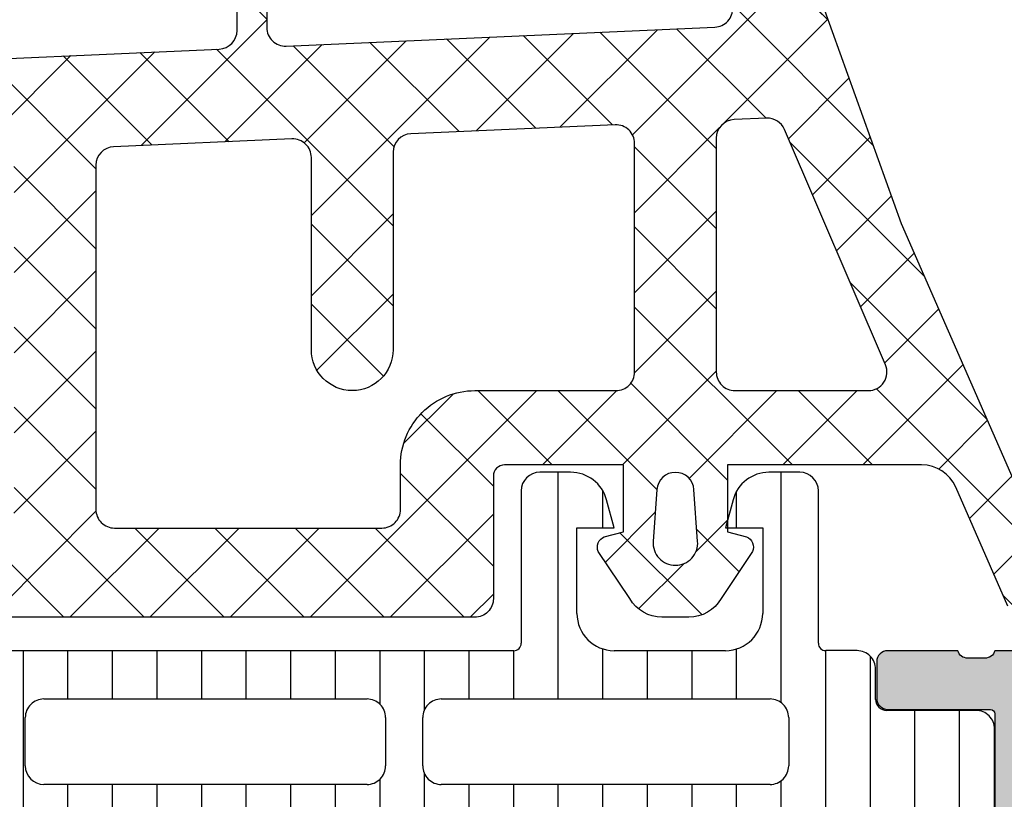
# Model space of a CAD drawing. Header units: millimetres. Extents: x 247761 to 294611, y 172579 to 236863.
# Tile 297 of 596: x 276250 to 276276, y 180487 to 180508. Entities that reach past the tile are written whole.
import ezdxf

# ---------------------------------------------------------------- set-up
doc = ezdxf.new("R2010")
doc.units = ezdxf.units.MM
for name, color, linetype in [('FASÁDA DETAILNÍ', 4, 'Continuous'), ('KOTY 50', 7, 'Continuous'), ('NOVA', 240, 'Continuous')]:
    doc.layers.add(name, color=color, linetype=linetype)
doc.styles.add('CS-ROMANS', font='romans.shx', dxfattribs={"width": 0.75, "oblique": 5})
doc.dimstyles.new('A_KÓTA_50', dxfattribs={"dimtxt": 110, "dimasz": 2, "dimexe": 100, "dimexo": 1500, "dimgap": 40, "dimtad": 1, "dimrnd": 1, "dimdsep": 46, "dimtxsty": 'CS-ROMANS', "dimblk": 'KOT_CARA20', "dimcen": 45, "dimse1": 1, "dimse2": 1, "dimclrd": 256, "dimclre": 256, "dimclrt": 256, "dimadec": 0, "dimazin": 0, "dimtfac": 1, "dimtix": 1, "dimtmove": 2, "dimatfit": 3, "dimldrblk": 'OBLIQUE', "dimfxl": 0, "dimtolj": 1, "dimarcsym": 0})

# ---------------------------------------------------------------- blocks, each defined once
blk = doc.blocks.new('A$C69D17D4D')
at = {"layer": 'FASÁDA DETAILNÍ'}
h = blk.add_hatch(color=256, dxfattribs=at)
edge = h.paths.add_edge_path()
edge.add_arc((1643.317992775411, 7164.499863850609), 0.500067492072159, 0.007732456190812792, 89.99226754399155)
edge.add_line((1643.318060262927, 7164.999931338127), (1639.318060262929, 7164.999931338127))
edge.add_arc((1639.318127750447, 7164.499863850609), 0.5000674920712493, 90.00773245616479, 179.9922675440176)
edge.add_line((1638.818060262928, 7164.499931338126), (1638.818060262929, 7163.199882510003))
edge.add_arc((1639.318097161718, 7163.199919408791), 0.5000369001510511, 180.0042279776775, 269.9957720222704)
edge.add_line((1639.31806026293, 7162.699882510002), (1639.818060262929, 7162.699882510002))
edge.add_line((1639.818060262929, 7162.699882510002), (1639.818060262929, 7163.699882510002))
edge.add_line((1639.818060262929, 7163.699882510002), (1641.318060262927, 7163.699882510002))
edge.add_arc((1641.318097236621, 7162.699919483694), 0.9999630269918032, -0.0021185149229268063, 90.00211851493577, ccw=False)
edge.add_line((1642.318060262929, 7162.69988251), (1642.318060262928, 7158.699882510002))
edge.add_arc((1641.317983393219, 7158.699959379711), 1.000076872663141, 270.00440397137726, 359.99559602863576, ccw=False)
edge.add_line((1641.318060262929, 7157.699882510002), (1639.818060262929, 7157.699882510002))
edge.add_line((1639.818060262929, 7157.699882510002), (1639.818060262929, 7158.699882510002))
edge.add_line((1639.818060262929, 7158.699882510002), (1639.318060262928, 7158.699882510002))
edge.add_arc((1639.318002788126, 7158.199939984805), 0.499942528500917, 89.99341311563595, 180.0065868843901)
edge.add_line((1638.818060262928, 7158.199882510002), (1638.818060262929, 7155.399894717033))
edge.add_arc((1639.31806026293, 7155.399894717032), 0.5000000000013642, 179.9999999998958, 269.9999999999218)
edge.add_line((1639.318060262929, 7154.899894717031), (1639.518060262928, 7154.899894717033))
edge.add_arc((1639.518060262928, 7155.399894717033), 0.5, 270, 360)
edge.add_line((1640.018060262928, 7155.399894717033), (1640.018060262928, 7155.899894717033))
edge.add_arc((1640.518095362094, 7155.899859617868), 0.5000351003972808, 90.00402178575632, 179.9959782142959, ccw=False)
edge.add_line((1640.518060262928, 7156.399894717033), (1641.318063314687, 7156.399894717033))
edge.add_arc((1641.318046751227, 7155.899878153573), 0.5000165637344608, 0.0018979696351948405, 89.99810203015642, ccw=False)
edge.add_line((1641.818063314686, 7155.899894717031), (1641.818063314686, 7124.599900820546))
edge.add_line((1641.818063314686, 7124.599900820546), (1641.38566668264, 7118.561443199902))
edge.add_arc((1640.386446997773, 7118.599899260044), 0.9999594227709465, 270.00000000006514, 357.79599713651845, ccw=False)
edge.add_line((1640.386446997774, 7117.599939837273), (1633.717994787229, 7117.599939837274))
edge.add_arc((1633.717994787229, 7118.099939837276), 0.500000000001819, 180.0000000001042, 269.99999999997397, ccw=False)
edge.add_line((1633.217994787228, 7118.099939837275), (1633.217994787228, 7118.999939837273))
edge.add_arc((1632.717994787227, 7118.999939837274), 0.5000000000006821, 359.9999999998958, 449.9999999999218)
edge.add_line((1632.717994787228, 7119.499939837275), (1631.317993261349, 7119.499939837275))
edge.add_arc((1631.050472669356, 7119.578776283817), 0.2788950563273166, 268.8354106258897, 343.5801235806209, ccw=False)
edge.add_line((1631.044804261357, 7119.299938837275), (1630.591210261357, 7119.299938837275))
edge.add_arc((1630.585549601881, 7119.578806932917), 0.2789255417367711, 196.4245945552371, 271.1628700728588, ccw=False)
edge.add_line((1630.318006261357, 7119.499939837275), (1628.437995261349, 7119.499939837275))
edge.add_arc((1628.437995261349, 7119.199939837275), 0.2999999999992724, 90, 180.0000000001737)
edge.add_line((1628.137995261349, 7119.199939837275), (1628.137995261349, 7118.219965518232))
edge.add_arc((1628.437995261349, 7118.219965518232), 0.3000000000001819, 180, 269.9999999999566)
edge.add_line((1628.437995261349, 7117.919965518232), (1631.197993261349, 7117.919965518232))
edge.add_arc((1631.197993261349, 7117.799965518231), 0.1200000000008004, 0, 89.99999999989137, ccw=False)
edge.add_line((1631.317993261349, 7117.799965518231), (1631.317993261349, 7113.499939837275))
edge.add_arc((1630.817993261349, 7113.499939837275), 0.5, -90, 0, ccw=False)
edge.add_line((1630.817993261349, 7112.999939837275), (1630.11799326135, 7112.999939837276))
edge.add_line((1630.11799326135, 7112.999939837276), (1627.725172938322, 7114.381435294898))
edge.add_arc((1627.656113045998, 7114.261820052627), 0.1381197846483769, 60.00000000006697, 180)
edge.add_line((1627.517993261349, 7114.261820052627), (1627.51799326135, 7110.499939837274))
edge.add_arc((1625.517993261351, 7110.499939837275), 1.999999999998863, 269.99999999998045, 359.99999999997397, ccw=False)
edge.add_line((1625.51799326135, 7108.499939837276), (1624.949997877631, 7108.499939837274))
edge.add_arc((1624.949997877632, 7107.999939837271), 0.5000000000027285, 90.00000000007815, 124.479071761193)
edge.add_arc((1627.497471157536, 7104.29044123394), 4.999999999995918, 124.4790717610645, 174.6507719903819)
edge.add_arc((1622.656119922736, 7104.738059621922), 0.1381197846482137, 172.297562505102, 299.9999999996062)
edge.add_line((1622.725179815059, 7104.618444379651), (1625.118000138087, 7105.999939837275))
edge.add_line((1625.118000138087, 7105.999939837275), (1625.818000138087, 7105.999939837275))
edge.add_arc((1625.818000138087, 7105.499939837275), 0.5, 0, 90, ccw=False)
edge.add_line((1626.318000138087, 7105.499939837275), (1626.318000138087, 7101.199914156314))
edge.add_arc((1626.19800013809, 7101.199914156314), 0.1199999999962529, -90, 0, ccw=False)
edge.add_line((1626.19800013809, 7101.079914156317), (1623.43800213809, 7101.079914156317))
edge.add_arc((1623.438002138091, 7100.779914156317), 0.3000000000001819, 90.00000000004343, 180)
edge.add_line((1623.138002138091, 7100.779914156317), (1623.138002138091, 7099.799939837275))
edge.add_arc((1623.438002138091, 7099.799939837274), 0.3000000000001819, 179.9999999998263, 269.9999999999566)
edge.add_line((1623.43800213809, 7099.499939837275), (1625.318013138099, 7099.499939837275))
edge.add_arc((1625.585556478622, 7099.421072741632), 0.2789255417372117, 88.83712992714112, 163.5754054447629, ccw=False)
edge.add_line((1625.591217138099, 7099.699940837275), (1626.044811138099, 7099.699940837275))
edge.add_arc((1626.050479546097, 7099.421103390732), 0.2788950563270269, 16.419876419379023, 91.16458937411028, ccw=False)
edge.add_line((1626.318000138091, 7099.499939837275), (1629.318058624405, 7099.499939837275))
edge.add_line((1629.318058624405, 7099.499939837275), (1630.018161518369, 7100.200012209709))
edge.add_line((1630.018161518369, 7100.200012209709), (1630.01816151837, 7100.800018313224))
edge.add_line((1630.01816151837, 7100.800018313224), (1628.418155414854, 7100.800018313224))
edge.add_arc((1628.418164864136, 7101.300027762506), 0.5000094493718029, 180.0010827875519, 269.99891721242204, ccw=False)
edge.add_line((1627.918155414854, 7101.300018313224), (1627.918155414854, 7101.695446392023))
edge.add_arc((1628.418155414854, 7101.695446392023), 0.4999999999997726, 164.9999999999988, 180, ccw=False)
edge.add_line((1627.935192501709, 7101.824855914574), (1628.319401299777, 7103.258742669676))
edge.add_arc((1629.285327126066, 7102.999923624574), 1.000000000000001, 89.99999999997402, 165.0000000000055, ccw=False)
edge.add_line((1629.285327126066, 7103.999923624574), (1635.018149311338, 7103.999923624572))
edge.add_line((1635.018149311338, 7103.999923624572), (1635.018149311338, 7100.800018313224))
edge.add_line((1635.018149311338, 7100.800018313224), (1634.218161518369, 7100.800018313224))
edge.add_line((1634.218161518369, 7100.800018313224), (1634.218161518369, 7100.200012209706))
edge.add_line((1634.218161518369, 7100.200012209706), (1635.430594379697, 7099.500030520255))
edge.add_line((1635.430594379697, 7099.500030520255), (1636.518149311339, 7099.500030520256))
edge.add_line((1636.518149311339, 7099.500030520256), (1636.518149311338, 7114.499939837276))
edge.add_arc((1637.018149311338, 7114.499939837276), 0.5000000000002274, 90, 180, ccw=False)
edge.add_line((1637.018149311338, 7114.999939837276), (1642.818060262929, 7114.999939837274))
edge.add_arc((1642.818060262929, 7115.999939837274), 1, 269.999999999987, 360)
edge.add_line((1643.818060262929, 7115.999939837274), (1643.818060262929, 7164.499931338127))
edge = h.paths.add_edge_path(flags=16)
edge.add_line((1634.218161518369, 7105.599923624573), (1629.81816151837, 7105.599923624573))
edge.add_arc((1629.81816151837, 7106.099923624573), 0.5, 180, 270, ccw=False)
edge.add_line((1629.31816151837, 7106.099923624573), (1629.318161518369, 7110.499923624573))
edge.add_arc((1629.818161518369, 7110.499923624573), 0.5, 90, 180, ccw=False)
edge.add_line((1629.818161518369, 7110.999923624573), (1634.218161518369, 7110.999923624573))
edge.add_arc((1634.218161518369, 7110.499923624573), 0.5, 0, 90, ccw=False)
edge.add_line((1634.718161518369, 7110.499923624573), (1634.718161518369, 7106.099923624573))
edge.add_arc((1634.218161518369, 7106.099923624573), 0.5, -90, 0, ccw=False)
h = blk.add_hatch(dxfattribs=at)
h.set_pattern_fill('ANSI37', color=256, scale=0.48, angle=180, style=0)
h.set_pattern_definition([(225, (1618.818060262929, 7124.499931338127), (1.077630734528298, -1.077630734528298), []), (315, (1618.818060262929, 7124.499931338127), (1.077630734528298, 1.077630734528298), [])])
edge = h.paths.add_edge_path(flags=16)
edge.add_line((1622.219337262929, 7123.835637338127), (1622.119593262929, 7122.442783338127))
edge.add_arc((1622.718060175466, 7122.399925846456), 0.599999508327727, 175.9039194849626, 270.0000083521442)
edge.add_arc((1622.718060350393, 7122.399925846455), 0.5999995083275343, 269.9999916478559, 364.0960805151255)
edge.add_line((1623.316527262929, 7122.442783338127), (1623.216783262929, 7123.835637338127))
edge.add_arc((1622.718060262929, 7123.799922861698), 0.500000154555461, 4.096064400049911, 175.903935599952)
edge = h.paths.add_edge_path(flags=16)
edge.add_arc((1624.318056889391, 7126.999930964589), 0.49999962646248, 179.9999571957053, 270.0000428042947)
edge.add_line((1624.318057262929, 7126.499931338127), (1627.911742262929, 7126.499931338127))
edge.add_arc((1627.911742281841, 7126.999931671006), 0.5000003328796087, 269.9999978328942, 383.2180266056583)
edge.add_line((1628.371248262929, 7127.197047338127), (1625.655370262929, 7133.528149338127))
edge.add_arc((1625.195864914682, 7133.331033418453), 0.4999998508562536, 23.21808179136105, 92.50011063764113)
edge.add_line((1625.174054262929, 7133.830557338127), (1624.296247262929, 7133.792231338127))
edge.add_arc((1624.318056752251, 7133.292707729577), 0.4999994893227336, 92.49997911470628, 180.0000448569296)
edge.add_line((1623.818057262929, 7133.292707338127), (1623.818057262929, 7126.999931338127))
edge = h.paths.add_edge_path(flags=16)
edge.add_line((1598.764138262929, 7132.408093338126), (1594.615468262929, 7123.511240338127))
edge.add_arc((1595.068622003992, 7123.299931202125), 0.4999998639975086, 154.999992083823, 270.0000296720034)
edge.add_line((1595.068622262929, 7122.799931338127), (1604.418057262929, 7122.799931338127))
edge.add_arc((1604.418057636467, 7123.299930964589), 0.49999962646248, 269.9999571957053, 360.0000428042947)
edge.add_line((1604.918057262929, 7123.299931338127), (1604.918057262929, 7132.423854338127))
edge.add_arc((1604.418057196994, 7132.423854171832), 0.5000000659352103, 1.905597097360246e-05, 92.50002724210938)
edge.add_line((1604.396247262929, 7132.923378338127), (1599.195483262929, 7132.696308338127))
edge.add_arc((1599.217292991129, 7132.196782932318), 0.5000012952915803, 92.49999747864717, 154.9999080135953)
edge = h.paths.add_edge_path(flags=16)
edge.add_arc((1607.618056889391, 7123.299930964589), 0.49999962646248, 179.9999571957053, 270.0000428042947)
edge.add_line((1607.618057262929, 7122.799931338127), (1614.818057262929, 7122.799931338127))
edge.add_arc((1614.818057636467, 7123.299930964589), 0.49999962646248, 269.9999571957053, 360.0000428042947)
edge.add_line((1615.318057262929, 7123.299931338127), (1615.318057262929, 7124.499931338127))
edge.add_arc((1617.318055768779, 7124.499932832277), 1.999998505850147, 89.99995719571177, 180.0000428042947, ccw=False)
edge.add_line((1617.318057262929, 7126.499931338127), (1621.118057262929, 7126.499931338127))
edge.add_arc((1621.118057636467, 7126.999930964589), 0.49999962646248, 269.9999571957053, 360.0000428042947)
edge.add_line((1621.618057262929, 7126.999931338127), (1621.618057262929, 7133.152992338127))
edge.add_arc((1621.118057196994, 7133.152992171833), 0.5000000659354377, 1.905586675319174e-05, 92.50002724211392)
edge.add_line((1621.096247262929, 7133.652516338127), (1615.596247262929, 7133.412381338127))
edge.add_arc((1615.618056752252, 7132.912857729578), 0.4999994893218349, 92.49997911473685, 180.0000448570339)
edge.add_line((1615.118057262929, 7132.912857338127), (1615.118057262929, 7127.599931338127))
edge.add_arc((1614.018057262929, 7127.599931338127), 1.099999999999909, -180, 0, ccw=False)
edge.add_line((1612.918057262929, 7127.599931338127), (1612.918057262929, 7132.773142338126))
edge.add_arc((1612.418057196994, 7132.773142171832), 0.5000000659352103, 1.905597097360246e-05, 92.50002724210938)
edge.add_line((1612.396247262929, 7133.272666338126), (1607.596247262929, 7133.063093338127))
edge.add_arc((1607.618056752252, 7132.563569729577), 0.4999994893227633, 92.49997911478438, 180.0000448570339)
edge.add_line((1607.118057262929, 7132.563569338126), (1607.118057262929, 7123.299931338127))
edge = h.paths.add_edge_path()
edge.add_line((1592.405004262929, 7124.686388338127), (1596.502853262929, 7133.474254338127))
edge.add_ellipse((1599.221778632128, 7132.206396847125), major_axis=(-3.000002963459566, 0), ratio=1, start_angle=272.500058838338, end_angle=334.99996937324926, ccw=False)
edge.add_line((1599.090917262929, 7135.203544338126), (1599.739867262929, 7135.231878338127))
edge.add_ellipse((1599.718057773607, 7135.731401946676), major_axis=(-0.4999994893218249, 0), ratio=1, start_angle=92.49997911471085, end_angle=180.0000448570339)
edge.add_line((1600.218057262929, 7135.731402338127), (1600.218057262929, 7136.699931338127))
edge.add_ellipse((1600.318057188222, 7136.699931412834), major_axis=(-0.09999992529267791, 0), ratio=1, start_angle=-90.00004280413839, end_angle=4.280439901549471e-05, ccw=False)
edge.add_line((1600.318057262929, 7136.799931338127), (1600.918057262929, 7136.799931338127))
edge.add_ellipse((1600.918057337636, 7136.699931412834), major_axis=(-0.09999992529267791, 0), ratio=1, start_angle=179.9999571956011, end_angle=270.0000428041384, ccw=False)
edge.add_line((1601.018057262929, 7136.699931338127), (1601.018057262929, 7135.796893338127))
edge.add_ellipse((1601.518057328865, 7135.796893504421), major_axis=(-0.500000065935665, 0), ratio=1, start_angle=1.905586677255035e-05, end_angle=92.50002724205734)
edge.add_line((1601.539867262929, 7135.297369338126), (1610.440161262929, 7135.691207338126))
edge.add_ellipse((1610.418057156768, 7136.190718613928), major_axis=(-0.5000001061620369, 0), ratio=1, start_angle=92.53376922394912, end_angle=180.0000829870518)
edge.add_line((1610.918057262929, 7136.190719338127), (1610.918057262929, 7136.799931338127))
edge.add_ellipse((1611.018057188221, 7136.799931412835), major_axis=(-0.09999992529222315, 0), ratio=1, start_angle=-90.00004280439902, end_angle=4.280439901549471e-05, ccw=False)
edge.add_line((1611.018057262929, 7136.899931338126), (1611.618057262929, 7136.899931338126))
edge.add_ellipse((1611.618057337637, 7136.799931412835), major_axis=(-0.09999992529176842, 0), ratio=1, start_angle=179.9999571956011, end_angle=270.00004280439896, ccw=False)
edge.add_line((1611.718057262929, 7136.799931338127), (1611.718057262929, 7136.270369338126))
edge.add_ellipse((1612.21805776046, 7136.270369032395), major_axis=(-0.5000004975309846, 0), ratio=1, start_angle=-3.503417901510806e-05, end_angle=92.5336979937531)
edge.add_line((1612.240161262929, 7135.770857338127), (1623.780386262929, 7136.281513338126))
edge.add_ellipse((1623.758576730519, 7136.781037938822), major_axis=(-0.5000004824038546, 0), ratio=1, start_angle=92.49997908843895, end_angle=183.2170573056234)
edge.add_line((1624.257789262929, 7136.809097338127), (1623.969226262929, 7141.942840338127))
edge.add_ellipse((1623.558808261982, 7141.827284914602), major_axis=(-0.426375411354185, 0), ratio=1, start_angle=195.7248544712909, end_angle=339.2410276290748)
edge.add_line((1623.160113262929, 7141.978408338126), (1623.161353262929, 7141.745805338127))
edge.add_line((1623.161353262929, 7141.745805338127), (1623.459491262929, 7139.863226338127))
edge.add_line((1623.459491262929, 7139.863226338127), (1623.059065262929, 7137.013941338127))
edge.add_ellipse((1622.761984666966, 7137.055691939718), major_axis=(-0.2999999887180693, 0), ratio=1, start_angle=55.402253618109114, end_angle=172.0002559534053, ccw=False)
edge.add_ellipse((1624.295098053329, 7139.278263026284), major_axis=(-3.000047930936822, 0), ratio=1, start_angle=-18.008424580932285, end_angle=55.40235871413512, ccw=False)
edge.add_line((1621.442019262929, 7140.205748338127), (1622.075595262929, 7142.460639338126))
edge.add_ellipse((1622.850807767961, 7142.299709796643), major_axis=(-0.7917403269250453, 0), ratio=1, start_angle=276.798346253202, end_angle=348.2723102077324, ccw=False)
edge.add_line((1622.757085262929, 7143.085883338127), (1623.815295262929, 7143.087104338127))
edge.add_ellipse((1623.686171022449, 7141.908018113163), major_axis=(-1.18613548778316, 0), ratio=1, start_angle=198.6555764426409, end_angle=263.7503218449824, ccw=False)
edge.add_line((1624.809985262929, 7142.287437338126), (1625.904318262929, 7139.046097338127))
edge.add_line((1625.904318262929, 7139.046097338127), (1628.794096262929, 7130.996302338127))
edge.add_line((1628.794096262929, 7130.996302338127), (1633.126905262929, 7121.098425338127))
edge.add_ellipse((1632.667896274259, 7120.900155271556), major_axis=(-0.5000002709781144, 0), ratio=1, start_angle=90.06657637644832, end_angle=203.3620494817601, ccw=False)
edge.add_line((1632.668477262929, 7120.400155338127), (1632.121776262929, 7120.399520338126))
edge.add_ellipse((1632.121195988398, 7120.89952044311), major_axis=(-0.50000044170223, 0), ratio=1, start_angle=23.92082453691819, end_angle=90.06649451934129, ccw=False)
edge.add_line((1631.664142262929, 7120.696783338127), (1630.262386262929, 7123.900786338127))
edge.add_ellipse((1629.346245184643, 7123.499932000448), major_axis=(-0.9999993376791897, 0), ratio=1, start_angle=203.6316147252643, end_angle=270.0000528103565)
edge.add_line((1629.346244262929, 7124.499931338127), (1624.118302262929, 7124.499931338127))
edge.add_line((1624.118302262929, 7124.499931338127), (1624.118293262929, 7122.700452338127))
edge.add_line((1624.118293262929, 7122.700452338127), (1624.633094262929, 7122.562510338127))
edge.add_ellipse((1624.518329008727, 7122.285356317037), major_axis=(-0.2999756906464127, 0), ratio=1, start_angle=157.4964333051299, end_angle=247.5062997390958, ccw=False)
edge.add_line((1624.795463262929, 7122.170543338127), (1623.946296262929, 7120.900416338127))
edge.add_ellipse((1623.08043207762, 7121.400137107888), major_axis=(-0.9997207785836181, 0), ratio=1, start_angle=89.99238815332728, end_angle=150.0092393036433, ccw=False)
edge.add_line((1623.080299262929, 7120.400416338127), (1622.355938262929, 7120.400447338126))
edge.add_ellipse((1622.356146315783, 7121.400185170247), major_axis=(-0.9997378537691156, 0), ratio=1, start_angle=29.99132494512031, end_angle=89.98807632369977, ccw=False)
edge.add_line((1621.490272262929, 7120.900447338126), (1620.641105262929, 7122.170543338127))
edge.add_ellipse((1620.91825275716, 7122.285355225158), major_axis=(-0.2999875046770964, 0), ratio=1, start_angle=-67.50139619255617, end_angle=22.502406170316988, ccw=False)
edge.add_line((1620.803459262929, 7122.562510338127), (1621.318275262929, 7122.700482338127))
edge.add_line((1621.318275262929, 7122.700482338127), (1621.318283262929, 7124.499931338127))
edge.add_line((1621.318283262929, 7124.499931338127), (1618.118056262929, 7124.499931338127))
edge.add_ellipse((1618.118056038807, 7124.19993156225), major_axis=(-0.2999997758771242, 0), ratio=1, start_angle=-90.0000428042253, end_angle=4.280439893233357e-05)
edge.add_line((1617.818056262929, 7124.199931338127), (1617.818056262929, 7120.899935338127))
edge.add_ellipse((1617.318056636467, 7120.899934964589), major_axis=(-0.49999962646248, 0), ratio=1, start_angle=89.99995719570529, end_angle=180.0000428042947, ccw=False)
edge.add_line((1617.318056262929, 7120.399935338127), (1590.420434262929, 7120.399935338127))
edge.add_line((1590.420434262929, 7120.399935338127), (1589.525316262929, 7121.950327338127))
edge.add_ellipse((1589.958328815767, 7122.200327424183), major_axis=(-0.4999999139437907, 0), ratio=1, start_angle=-89.99993664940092, end_angle=30.000017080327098, ccw=False)
edge.add_line((1589.958328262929, 7122.700327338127), (1589.958328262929, 7124.397698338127))
edge.add_line((1589.958328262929, 7124.397698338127), (1591.951850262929, 7124.397698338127))
edge.add_ellipse((1591.951850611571, 7124.89769859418), major_axis=(-0.5000002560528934, 0), ratio=1, start_angle=89.99996004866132, end_angle=154.9998714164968)
h = blk.add_hatch(dxfattribs=at)
h.set_pattern_fill('ANSI37', color=256, scale=0.48, angle=180, style=0)
h.set_pattern_definition([(225, (1618.818060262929, 7124.499931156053), (1.077630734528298, -1.077630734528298), []), (315, (1618.818060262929, 7124.499931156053), (1.077630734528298, 1.077630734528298), [])])
edge = h.paths.add_edge_path(flags=16)
edge.add_line((1622.219337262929, 7123.835637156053), (1622.119593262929, 7122.442783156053))
edge.add_arc((1622.718060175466, 7122.399925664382), 0.599999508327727, 175.9039194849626, 270.0000083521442)
edge.add_arc((1622.718060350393, 7122.399925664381), 0.5999995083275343, 269.9999916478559, 364.0960805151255)
edge.add_line((1623.316527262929, 7122.442783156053), (1623.216783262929, 7123.835637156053))
edge.add_arc((1622.718060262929, 7123.799922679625), 0.500000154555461, 4.096064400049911, 175.903935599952)
edge = h.paths.add_edge_path(flags=16)
edge.add_arc((1624.318056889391, 7126.999930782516), 0.49999962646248, 179.9999571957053, 270.0000428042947)
edge.add_line((1624.318057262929, 7126.499931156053), (1627.911742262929, 7126.499931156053))
edge.add_arc((1627.911742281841, 7126.999931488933), 0.5000003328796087, 269.9999978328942, 383.2180266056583)
edge.add_line((1628.371248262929, 7127.197047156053), (1625.655370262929, 7133.528149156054))
edge.add_arc((1625.195864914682, 7133.331033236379), 0.4999998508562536, 23.21808179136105, 92.50011063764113)
edge.add_line((1625.174054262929, 7133.830557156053), (1624.296247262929, 7133.792231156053))
edge.add_arc((1624.318056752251, 7133.292707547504), 0.4999994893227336, 92.49997911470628, 180.0000448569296)
edge.add_line((1623.818057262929, 7133.292707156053), (1623.818057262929, 7126.999931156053))
edge = h.paths.add_edge_path(flags=16)
edge.add_line((1598.764138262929, 7132.408093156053), (1594.615468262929, 7123.511240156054))
edge.add_arc((1595.068622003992, 7123.299931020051), 0.4999998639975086, 154.999992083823, 270.0000296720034)
edge.add_line((1595.068622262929, 7122.799931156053), (1604.418057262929, 7122.799931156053))
edge.add_arc((1604.418057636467, 7123.299930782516), 0.49999962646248, 269.9999571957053, 360.0000428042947)
edge.add_line((1604.918057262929, 7123.299931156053), (1604.918057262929, 7132.423854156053))
edge.add_arc((1604.418057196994, 7132.423853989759), 0.5000000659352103, 1.905597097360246e-05, 92.50002724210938)
edge.add_line((1604.396247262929, 7132.923378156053), (1599.195483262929, 7132.696308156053))
edge.add_arc((1599.217292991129, 7132.196782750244), 0.5000012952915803, 92.49999747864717, 154.9999080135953)
edge = h.paths.add_edge_path(flags=16)
edge.add_arc((1607.618056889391, 7123.299930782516), 0.49999962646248, 179.9999571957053, 270.0000428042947)
edge.add_line((1607.618057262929, 7122.799931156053), (1614.818057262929, 7122.799931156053))
edge.add_arc((1614.818057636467, 7123.299930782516), 0.49999962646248, 269.9999571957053, 360.0000428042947)
edge.add_line((1615.318057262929, 7123.299931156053), (1615.318057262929, 7124.499931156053))
edge.add_arc((1617.318055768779, 7124.499932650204), 1.999998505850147, 89.99995719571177, 180.0000428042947, ccw=False)
edge.add_line((1617.318057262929, 7126.499931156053), (1621.118057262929, 7126.499931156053))
edge.add_arc((1621.118057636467, 7126.999930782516), 0.49999962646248, 269.9999571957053, 360.0000428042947)
edge.add_line((1621.618057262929, 7126.999931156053), (1621.618057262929, 7133.152992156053))
edge.add_arc((1621.118057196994, 7133.152991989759), 0.5000000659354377, 1.905586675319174e-05, 92.50002724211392)
edge.add_line((1621.096247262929, 7133.652516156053), (1615.596247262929, 7133.412381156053))
edge.add_arc((1615.618056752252, 7132.912857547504), 0.4999994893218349, 92.49997911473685, 180.0000448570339)
edge.add_line((1615.118057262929, 7132.912857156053), (1615.118057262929, 7127.599931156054))
edge.add_arc((1614.018057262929, 7127.599931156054), 1.099999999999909, -180, 0, ccw=False)
edge.add_line((1612.918057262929, 7127.599931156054), (1612.918057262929, 7132.773142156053))
edge.add_arc((1612.418057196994, 7132.773141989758), 0.5000000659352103, 1.905597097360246e-05, 92.50002724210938)
edge.add_line((1612.396247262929, 7133.272666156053), (1607.596247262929, 7133.063093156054))
edge.add_arc((1607.618056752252, 7132.563569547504), 0.4999994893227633, 92.49997911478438, 180.0000448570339)
edge.add_line((1607.118057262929, 7132.563569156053), (1607.118057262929, 7123.299931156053))
edge = h.paths.add_edge_path()
edge.add_line((1592.405004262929, 7124.686388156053), (1596.502853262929, 7133.474254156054))
edge.add_ellipse((1599.221778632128, 7132.206396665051), major_axis=(-3.000002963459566, 0), ratio=1, start_angle=272.500058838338, end_angle=334.99996937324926, ccw=False)
edge.add_line((1599.090917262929, 7135.203544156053), (1599.739867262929, 7135.231878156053))
edge.add_ellipse((1599.718057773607, 7135.731401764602), major_axis=(-0.4999994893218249, 0), ratio=1, start_angle=92.49997911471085, end_angle=180.0000448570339)
edge.add_line((1600.218057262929, 7135.731402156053), (1600.218057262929, 7136.699931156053))
edge.add_ellipse((1600.318057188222, 7136.699931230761), major_axis=(-0.09999992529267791, 0), ratio=1, start_angle=-90.00004280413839, end_angle=4.280439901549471e-05, ccw=False)
edge.add_line((1600.318057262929, 7136.799931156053), (1600.918057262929, 7136.799931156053))
edge.add_ellipse((1600.918057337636, 7136.699931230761), major_axis=(-0.09999992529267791, 0), ratio=1, start_angle=179.9999571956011, end_angle=270.0000428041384, ccw=False)
edge.add_line((1601.018057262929, 7136.699931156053), (1601.018057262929, 7135.796893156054))
edge.add_ellipse((1601.518057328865, 7135.796893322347), major_axis=(-0.500000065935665, 0), ratio=1, start_angle=1.905586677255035e-05, end_angle=92.50002724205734)
edge.add_line((1601.539867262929, 7135.297369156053), (1610.440161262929, 7135.691207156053))
edge.add_ellipse((1610.418057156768, 7136.190718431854), major_axis=(-0.5000001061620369, 0), ratio=1, start_angle=92.53376922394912, end_angle=180.0000829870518)
edge.add_line((1610.918057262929, 7136.190719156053), (1610.918057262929, 7136.799931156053))
edge.add_ellipse((1611.018057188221, 7136.799931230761), major_axis=(-0.09999992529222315, 0), ratio=1, start_angle=-90.00004280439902, end_angle=4.280439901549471e-05, ccw=False)
edge.add_line((1611.018057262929, 7136.899931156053), (1611.618057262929, 7136.899931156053))
edge.add_ellipse((1611.618057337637, 7136.799931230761), major_axis=(-0.09999992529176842, 0), ratio=1, start_angle=179.9999571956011, end_angle=270.00004280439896, ccw=False)
edge.add_line((1611.718057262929, 7136.799931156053), (1611.718057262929, 7136.270369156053))
edge.add_ellipse((1612.21805776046, 7136.270368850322), major_axis=(-0.5000004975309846, 0), ratio=1, start_angle=-3.503417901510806e-05, end_angle=92.5336979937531)
edge.add_line((1612.240161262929, 7135.770857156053), (1623.780386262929, 7136.281513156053))
edge.add_ellipse((1623.758576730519, 7136.781037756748), major_axis=(-0.5000004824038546, 0), ratio=1, start_angle=92.49997908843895, end_angle=183.2170573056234)
edge.add_line((1624.257789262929, 7136.809097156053), (1623.969226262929, 7141.942840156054))
edge.add_ellipse((1623.558808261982, 7141.827284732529), major_axis=(-0.426375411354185, 0), ratio=1, start_angle=195.7248544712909, end_angle=339.2410276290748)
edge.add_line((1623.160113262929, 7141.978408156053), (1623.161353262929, 7141.745805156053))
edge.add_line((1623.161353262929, 7141.745805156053), (1623.459491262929, 7139.863226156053))
edge.add_line((1623.459491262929, 7139.863226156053), (1623.059065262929, 7137.013941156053))
edge.add_ellipse((1622.761984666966, 7137.055691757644), major_axis=(-0.2999999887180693, 0), ratio=1, start_angle=55.402253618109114, end_angle=172.0002559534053, ccw=False)
edge.add_ellipse((1624.295098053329, 7139.27826284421), major_axis=(-3.000047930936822, 0), ratio=1, start_angle=-18.008424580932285, end_angle=55.40235871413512, ccw=False)
edge.add_line((1621.442019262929, 7140.205748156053), (1622.075595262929, 7142.460639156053))
edge.add_ellipse((1622.850807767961, 7142.299709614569), major_axis=(-0.7917403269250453, 0), ratio=1, start_angle=276.798346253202, end_angle=348.2723102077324, ccw=False)
edge.add_line((1622.757085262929, 7143.085883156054), (1623.815295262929, 7143.087104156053))
edge.add_ellipse((1623.686171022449, 7141.908017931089), major_axis=(-1.18613548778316, 0), ratio=1, start_angle=198.6555764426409, end_angle=263.7503218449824, ccw=False)
edge.add_line((1624.809985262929, 7142.287437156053), (1625.904318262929, 7139.046097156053))
edge.add_line((1625.904318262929, 7139.046097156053), (1628.794096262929, 7130.996302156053))
edge.add_line((1628.794096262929, 7130.996302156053), (1633.126905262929, 7121.098425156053))
edge.add_ellipse((1632.667896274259, 7120.900155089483), major_axis=(-0.5000002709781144, 0), ratio=1, start_angle=90.06657637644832, end_angle=203.3620494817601, ccw=False)
edge.add_line((1632.668477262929, 7120.400155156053), (1632.121776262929, 7120.399520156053))
edge.add_ellipse((1632.121195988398, 7120.899520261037), major_axis=(-0.50000044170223, 0), ratio=1, start_angle=23.92082453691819, end_angle=90.06649451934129, ccw=False)
edge.add_line((1631.664142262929, 7120.696783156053), (1630.262386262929, 7123.900786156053))
edge.add_ellipse((1629.346245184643, 7123.499931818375), major_axis=(-0.9999993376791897, 0), ratio=1, start_angle=203.6316147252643, end_angle=270.0000528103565)
edge.add_line((1629.346244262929, 7124.499931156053), (1624.118302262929, 7124.499931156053))
edge.add_line((1624.118302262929, 7124.499931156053), (1624.118293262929, 7122.700452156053))
edge.add_line((1624.118293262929, 7122.700452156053), (1624.633094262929, 7122.562510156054))
edge.add_ellipse((1624.518329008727, 7122.285356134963), major_axis=(-0.2999756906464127, 0), ratio=1, start_angle=157.4964333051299, end_angle=247.5062997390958, ccw=False)
edge.add_line((1624.795463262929, 7122.170543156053), (1623.946296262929, 7120.900416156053))
edge.add_ellipse((1623.08043207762, 7121.400136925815), major_axis=(-0.9997207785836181, 0), ratio=1, start_angle=89.99238815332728, end_angle=150.0092393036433, ccw=False)
edge.add_line((1623.080299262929, 7120.400416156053), (1622.355938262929, 7120.400447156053))
edge.add_ellipse((1622.356146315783, 7121.400184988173), major_axis=(-0.9997378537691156, 0), ratio=1, start_angle=29.99132494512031, end_angle=89.98807632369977, ccw=False)
edge.add_line((1621.490272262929, 7120.900447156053), (1620.641105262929, 7122.170543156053))
edge.add_ellipse((1620.91825275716, 7122.285355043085), major_axis=(-0.2999875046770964, 0), ratio=1, start_angle=-67.50139619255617, end_angle=22.502406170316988, ccw=False)
edge.add_line((1620.803459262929, 7122.562510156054), (1621.318275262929, 7122.700482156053))
edge.add_line((1621.318275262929, 7122.700482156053), (1621.318283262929, 7124.499931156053))
edge.add_line((1621.318283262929, 7124.499931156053), (1618.118056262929, 7124.499931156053))
edge.add_ellipse((1618.118056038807, 7124.199931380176), major_axis=(-0.2999997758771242, 0), ratio=1, start_angle=-90.0000428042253, end_angle=4.280439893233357e-05)
edge.add_line((1617.818056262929, 7124.199931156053), (1617.818056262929, 7120.899935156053))
edge.add_ellipse((1617.318056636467, 7120.899934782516), major_axis=(-0.49999962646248, 0), ratio=1, start_angle=89.99995719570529, end_angle=180.0000428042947, ccw=False)
edge.add_line((1617.318056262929, 7120.399935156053), (1590.420434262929, 7120.399935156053))
edge.add_line((1590.420434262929, 7120.399935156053), (1589.525316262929, 7121.950327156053))
edge.add_ellipse((1589.958328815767, 7122.20032724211), major_axis=(-0.4999999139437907, 0), ratio=1, start_angle=-89.99993664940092, end_angle=30.000017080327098, ccw=False)
edge.add_line((1589.958328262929, 7122.700327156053), (1589.958328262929, 7124.397698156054))
edge.add_line((1589.958328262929, 7124.397698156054), (1591.951850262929, 7124.397698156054))
edge.add_ellipse((1591.951850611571, 7124.897698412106), major_axis=(-0.5000002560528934, 0), ratio=1, start_angle=89.99996004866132, end_angle=154.9998714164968)
h = blk.add_hatch(dxfattribs=at)
h.set_pattern_fill('LINIE', color=256, scale=1.2, angle=90, style=0)
h.set_pattern_definition([(90, (19.28296211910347, -0.6246130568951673), (-1.2, 7.347638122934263e-17), [])])
edge = h.paths.add_edge_path()
edge.add_arc((1628.407976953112, 7118.190741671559), 0.2999999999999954, -179.99792470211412, -89.99792470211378, ccw=False)
edge.add_line((1628.107976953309, 7118.190730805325), (1628.107948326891, 7119.00106213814))
edge.add_arc((1627.607951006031, 7119.001046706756), 0.4999973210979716, 0.001768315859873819, 90.0023822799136)
edge.add_line((1627.607930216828, 7119.501044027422), (1626.7668579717, 7119.502364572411))
edge.add_arc((1626.7668579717, 7119.702364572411), 0.1999999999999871, -179.99999999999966, -89.99999999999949, ccw=False)
edge.add_line((1626.5668579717, 7119.702364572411), (1626.5668579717, 7123.8023645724))
edge.add_arc((1626.0668579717, 7123.8023645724), 0.5000000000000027, -5.216109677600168e-13, 89.99999999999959)
edge.add_line((1626.0668579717, 7124.3023645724), (1625.236108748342, 7124.302364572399))
edge.add_arc((1625.236108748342, 7123.3023645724), 0.9999999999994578, 90.00000000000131, 164.9999999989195)
edge.add_line((1624.270182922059, 7123.56118361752), (1624.066857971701, 7122.8023645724))
edge.add_line((1624.0668579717, 7122.8023645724), (1625.0668579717, 7122.8023645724))
edge.add_line((1625.0668579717, 7122.8023645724), (1625.0668579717, 7120.502364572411))
edge.add_arc((1624.062731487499, 7120.504073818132), 1.004127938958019, -89.76591227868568, -0.09753001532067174, ccw=False)
edge.add_line((1624.066833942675, 7119.499954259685), (1621.066955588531, 7119.499954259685))
edge.add_arc((1621.070983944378, 7120.504073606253), 1.004127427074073, 180.0975179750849, 269.77014032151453, ccw=False)
edge.add_line((1620.0668579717, 7120.502364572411), (1620.0668579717, 7122.8023645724))
edge.add_line((1620.0668579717, 7122.8023645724), (1621.0668579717, 7122.8023645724))
edge.add_line((1621.0668579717, 7122.8023645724), (1620.863533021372, 7123.56118361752))
edge.add_arc((1619.897607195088, 7123.3023645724), 1.000000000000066, 15.00000000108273, 89.99999999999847)
edge.add_line((1619.897607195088, 7124.3023645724), (1619.0668579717, 7124.3023645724))
edge.add_arc((1619.0668579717, 7123.8023645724), 0.4999999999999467, 89.99999999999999, 180)
edge.add_line((1618.5668579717, 7123.8023645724), (1618.5668579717, 7119.702364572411))
edge.add_arc((1618.362684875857, 7119.704093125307), 0.2041804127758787, -88.8441310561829, -0.4850610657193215, ccw=False)
edge.add_line((1618.366803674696, 7119.499954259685), (1592.525436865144, 7119.499931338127))
edge.add_arc((1592.525452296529, 7118.999934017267), 0.4999973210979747, 90.00176831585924, 180.002382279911)
edge.add_line((1592.025454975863, 7118.999913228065), (1592.025483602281, 7118.18958189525))
edge.add_arc((1591.725483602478, 7118.189571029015), 0.299999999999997, -89.9979247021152, 0.0020752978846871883, ccw=False)
edge.add_line((1591.725494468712, 7117.889571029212), (1589.325496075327, 7117.889816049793))
edge.add_arc((1589.325511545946, 7117.389820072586), 0.499995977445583, 90.00177281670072, 180.0023777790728)
edge.add_line((1588.825515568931, 7117.389799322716), (1588.825642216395, 7113.913257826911))
edge.add_arc((1589.815455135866, 7114.055604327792), 0.99999607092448, 188.1836833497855, 302.7290913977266)
edge.add_line((1590.356120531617, 7113.214371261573), (1592.639729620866, 7114.532923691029))
edge.add_arc((1592.88974527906, 7114.099920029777), 0.5000000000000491, 90.00213520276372, 120.00207189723, ccw=False)
edge.add_line((1592.889726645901, 7114.599920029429), (1627.243995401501, 7114.60100634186))
edge.add_arc((1627.244012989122, 7114.10100634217), 0.5000000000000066, 60.00207869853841, 90.00201539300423, ccw=False)
edge.add_line((1627.493997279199, 7114.534028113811), (1629.777701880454, 7113.215641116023))
edge.add_arc((1630.318306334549, 7114.056913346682), 0.9999960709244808, 237.2750591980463, 351.8204672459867)
edge.add_line((1631.308129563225, 7113.914638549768), (1631.308002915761, 7117.391180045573))
edge.add_arc((1630.808006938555, 7117.391164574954), 0.4999959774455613, 0.001772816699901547, 90.00237777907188)
edge.add_line((1630.807986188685, 7117.891160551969), (1628.407987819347, 7117.890741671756))
edge = h.paths.add_edge_path(flags=16)
edge.add_line((1604.216864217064, 7117.700466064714), (1604.216864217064, 7116.400471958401))
edge.add_arc((1603.716867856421, 7116.400468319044), 0.4999963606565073, -90.00041704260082, 0.00041704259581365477, ccw=False)
edge.add_line((1603.716864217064, 7115.900471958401), (1594.86687032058, 7115.900471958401))
edge.add_arc((1594.866866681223, 7116.400468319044), 0.4999963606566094, -180.000417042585, -89.99958295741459, ccw=False)
edge.add_line((1594.36687032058, 7116.400471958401), (1594.36687032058, 7117.700466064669))
edge.add_arc((1594.866870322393, 7117.700482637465), 0.5000000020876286, 90.00000020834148, 180.0018991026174, ccw=False)
edge.add_line((1594.866870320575, 7118.200482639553), (1603.716864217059, 7118.200482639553))
edge.add_arc((1603.716864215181, 7117.700482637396), 0.5000000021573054, -0.0018990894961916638, 89.99999978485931, ccw=False)
edge = h.paths.add_edge_path(flags=16)
edge.add_arc((1614.416870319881, 7117.700482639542), 0.4999999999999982, -2.2737367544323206e-13, 90.000000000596, ccw=False)
edge.add_line((1614.916870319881, 7117.700482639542), (1614.916870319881, 7116.40047195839))
edge.add_arc((1614.416870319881, 7116.40047195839), 0.4999999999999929, -90.00000000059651, -2.8421709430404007e-13, ccw=False)
edge.add_line((1614.416870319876, 7115.90047195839), (1605.71686421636, 7115.90047195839))
edge.add_arc((1605.716864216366, 7116.40047195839), 0.5000000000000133, 180.0000000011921, 269.99999999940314, ccw=False)
edge.add_line((1605.216864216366, 7116.40047195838), (1605.216864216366, 7117.700482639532))
edge.add_arc((1605.716864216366, 7117.700482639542), 0.5000000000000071, 90.0000000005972, 180.0000000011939, ccw=False)
edge.add_line((1605.716864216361, 7118.200482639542), (1614.416870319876, 7118.200482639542))
edge = h.paths.add_edge_path(flags=16)
edge.add_arc((1616.416866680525, 7116.400468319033), 0.4999963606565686, -180.00041704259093, -89.99958295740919, ccw=False)
edge.add_line((1615.916870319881, 7116.40047195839), (1615.916870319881, 7117.700466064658))
edge.add_arc((1616.416870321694, 7117.700482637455), 0.5000000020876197, 90.00000020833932, 180.0018991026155, ccw=False)
edge.add_line((1616.416870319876, 7118.200482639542), (1625.26687947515, 7118.200482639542))
edge.add_arc((1625.266879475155, 7117.700497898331), 0.4999847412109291, -6.252776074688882e-13, 90.00000000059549, ccw=False)
edge.add_line((1625.766864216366, 7117.700497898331), (1625.766864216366, 7116.400487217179))
edge.add_arc((1625.266848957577, 7116.400487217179), 0.5000152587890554, -90.00000000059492, 1.0800249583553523e-12, ccw=False)
edge.add_line((1625.266848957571, 7115.90047195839), (1616.416870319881, 7115.90047195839))
for p, q in [((1619.897607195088, 7124.3023645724), (1619.0668579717, 7124.3023645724)), ((1626.0668579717, 7124.3023645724), (1625.236108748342, 7124.3023645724)), ((1618.5668579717, 7123.8023645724), (1618.5668579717, 7119.702364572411)), ((1626.5668579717, 7119.702364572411), (1626.5668579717, 7123.8023645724)), ((1621.0668579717, 7122.8023645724), (1620.863533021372, 7123.56118361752)), ((1624.270182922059, 7123.56118361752), (1624.0668579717, 7122.8023645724)), ((1620.0668579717, 7120.502364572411), (1620.0668579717, 7122.8023645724)), ((1620.0668579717, 7122.8023645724), (1621.0668579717, 7122.8023645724)), ((1624.0668579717, 7122.8023645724), (1625.0668579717, 7122.8023645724)), ((1625.0668579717, 7122.8023645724), (1625.0668579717, 7120.502364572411)), ((1618.366803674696, 7119.499954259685), (1592.525436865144, 7119.499931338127)), ((1624.066833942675, 7119.499954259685), (1621.066955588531, 7119.499954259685)), ((1627.607930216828, 7119.501044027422), (1626.7668579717, 7119.502364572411)), ((1628.107976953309, 7118.190730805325), (1628.107948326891, 7119.00106213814)), ((1605.716864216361, 7118.200482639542), (1614.416870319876, 7118.200482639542)), ((1616.416870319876, 7118.200482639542), (1625.26687947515, 7118.200482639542)), ((1630.807986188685, 7117.891160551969), (1628.407987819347, 7117.890741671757)), ((1605.216864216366, 7116.40047195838), (1605.216864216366, 7117.700482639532)), ((1614.916870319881, 7117.700482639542), (1614.916870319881, 7116.40047195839)), ((1615.916870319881, 7116.40047195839), (1615.916870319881, 7117.700466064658)), ((1625.766864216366, 7117.700497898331), (1625.766864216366, 7116.400487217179)), ((1631.308129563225, 7113.914638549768), (1631.308002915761, 7117.391180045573)), ((1614.416870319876, 7115.90047195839), (1605.716864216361, 7115.90047195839)), ((1625.266848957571, 7115.90047195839), (1616.416870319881, 7115.90047195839))]:
    blk.add_line(p, q, dxfattribs=at)
blk.add_lwpolyline([(1632.717994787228, 7119.499939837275), (1631.317993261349, 7119.499939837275, -0.3382124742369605), (1631.044804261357, 7119.299938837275), (1630.591210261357, 7119.299938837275, -0.33818117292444), (1630.318006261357, 7119.499939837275), (1628.437995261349, 7119.499939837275, 0.414213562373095), (1628.137995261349, 7119.199939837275), (1628.137995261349, 7118.219965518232, 0.414213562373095), (1628.437995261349, 7117.919965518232), (1631.197993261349, 7117.919965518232, -0.414213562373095), (1631.317993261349, 7117.799965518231), (1631.317993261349, 7113.499939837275, -0.414213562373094)], format="xyb", dxfattribs=at)
at = {"layer": 'FASÁDA DETAILNÍ', "extrusion": (0, 0, -1)}
for points in [[(-1601.018057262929, 7136.699931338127), (-1601.018057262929, 7135.796893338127), (-1601.018057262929, 7135.796893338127, -0.427052), (-1601.539867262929, 7135.297369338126), (-1610.440161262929, 7135.691207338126), (-1610.440161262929, 7135.691207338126, -0.40132), (-1610.918057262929, 7136.190719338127), (-1610.918057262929, 7136.799931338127)], [(-1611.718057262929, 7136.799931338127), (-1611.718057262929, 7136.270369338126), (-1611.718057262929, 7136.270369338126, -0.427226), (-1612.240161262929, 7135.770857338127), (-1623.780386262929, 7136.281513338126), (-1623.780386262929, 7136.281513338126, -0.417884), (-1624.257789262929, 7136.809097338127)], [(-1631.664142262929, 7120.696783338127), (-1630.262386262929, 7123.900786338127), (-1630.262386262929, 7123.900786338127, -0.297963), (-1629.346244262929, 7124.499931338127), (-1624.118302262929, 7124.499931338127), (-1624.118293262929, 7122.700452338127), (-1624.633094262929, 7122.562510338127), (-1624.633094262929, 7122.562510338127, 0.414264), (-1624.795463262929, 7122.170543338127), (-1623.946296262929, 7120.900416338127), (-1623.946296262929, 7120.900416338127, 0.268028), (-1623.080299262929, 7120.400416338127), (-1622.355938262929, 7120.400447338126), (-1622.355938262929, 7120.400447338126, 0.267934), (-1621.490272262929, 7120.900447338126), (-1620.641105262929, 7122.170543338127), (-1620.641105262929, 7122.170543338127, 0.414233), (-1620.803459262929, 7122.562510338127), (-1621.318275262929, 7122.700482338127), (-1621.318283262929, 7124.499931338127), (-1618.118056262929, 7124.499931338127), (-1618.118056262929, 7124.499931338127, -0.414214), (-1617.818056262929, 7124.199931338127), (-1617.818056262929, 7120.899935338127), (-1617.818056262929, 7120.899935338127, 0.414214), (-1617.318056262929, 7120.399935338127), (-1590.420434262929, 7120.399935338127)], [(-1601.018057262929, 7136.699931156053), (-1601.018057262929, 7135.796893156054), (-1601.018057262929, 7135.796893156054, -0.427052), (-1601.539867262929, 7135.297369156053), (-1610.440161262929, 7135.691207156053), (-1610.440161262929, 7135.691207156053, -0.40132), (-1610.918057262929, 7136.190719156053), (-1610.918057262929, 7136.799931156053)], [(-1611.718057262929, 7136.799931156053), (-1611.718057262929, 7136.270369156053), (-1611.718057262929, 7136.270369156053, -0.427226), (-1612.240161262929, 7135.770857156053), (-1623.780386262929, 7136.281513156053), (-1623.780386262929, 7136.281513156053, -0.417884), (-1624.257789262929, 7136.809097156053)], [(-1631.664142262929, 7120.696783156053), (-1630.262386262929, 7123.900786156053), (-1630.262386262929, 7123.900786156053, -0.297963), (-1629.346244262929, 7124.499931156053), (-1624.118302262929, 7124.499931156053), (-1624.118293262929, 7122.700452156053), (-1624.633094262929, 7122.562510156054), (-1624.633094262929, 7122.562510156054, 0.414264), (-1624.795463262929, 7122.170543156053), (-1623.946296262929, 7120.900416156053), (-1623.946296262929, 7120.900416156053, 0.268028), (-1623.080299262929, 7120.400416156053), (-1622.355938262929, 7120.400447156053), (-1622.355938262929, 7120.400447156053, 0.267934), (-1621.490272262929, 7120.900447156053), (-1620.641105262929, 7122.170543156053), (-1620.641105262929, 7122.170543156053, 0.414233), (-1620.803459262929, 7122.562510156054), (-1621.318275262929, 7122.700482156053), (-1621.318283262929, 7124.499931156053), (-1618.118056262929, 7124.499931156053), (-1618.118056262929, 7124.499931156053, -0.414214), (-1617.818056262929, 7124.199931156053), (-1617.818056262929, 7120.899935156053), (-1617.818056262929, 7120.899935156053, 0.414214), (-1617.318056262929, 7120.399935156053), (-1590.420434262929, 7120.399935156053)]]:
    blk.add_lwpolyline(points, format="xyb", dxfattribs=at)
for points in [[(-1625.904318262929, 7139.046097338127), (-1628.794096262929, 7130.996302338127), (-1633.126905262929, 7121.098425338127)], [(-1625.904318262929, 7139.046097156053), (-1628.794096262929, 7130.996302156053), (-1633.126905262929, 7121.098425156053)]]:
    blk.add_lwpolyline(points, dxfattribs=at)
at = {"layer": 'FASÁDA DETAILNÍ'}
for points in [[(1623.818057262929, 7126.999931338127, 0.414214), (1624.318057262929, 7126.499931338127), (1627.911742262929, 7126.499931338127), (1627.911742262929, 7126.499931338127, 0.538546), (1628.371248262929, 7127.197047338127), (1625.655370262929, 7133.528149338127), (1625.655370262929, 7133.528149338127, 0.311858), (1625.174054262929, 7133.830557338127), (1624.296247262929, 7133.792231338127), (1624.296247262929, 7133.792231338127, 0.401491), (1623.818057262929, 7133.292707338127), (1623.818057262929, 7126.999931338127)], [(1623.818057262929, 7126.999931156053, 0.414214), (1624.318057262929, 7126.499931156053), (1627.911742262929, 7126.499931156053), (1627.911742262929, 7126.499931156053, 0.538546), (1628.371248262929, 7127.197047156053), (1625.655370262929, 7133.528149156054), (1625.655370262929, 7133.528149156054, 0.311858), (1625.174054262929, 7133.830557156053), (1624.296247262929, 7133.792231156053), (1624.296247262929, 7133.792231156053, 0.401491), (1623.818057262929, 7133.292707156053), (1623.818057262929, 7126.999931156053)], [(1607.118057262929, 7123.299931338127, 0.414214), (1607.618057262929, 7122.799931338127), (1614.818057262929, 7122.799931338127), (1614.818057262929, 7122.799931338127, 0.414214), (1615.318057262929, 7123.299931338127), (1615.318057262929, 7124.499931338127), (1615.318057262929, 7124.499931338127, -0.414214), (1617.318057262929, 7126.499931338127), (1621.118057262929, 7126.499931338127), (1621.118057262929, 7126.499931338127, 0.414214), (1621.618057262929, 7126.999931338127), (1621.618057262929, 7133.152992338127), (1621.618057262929, 7133.152992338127, 0.427052), (1621.096247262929, 7133.652516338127), (1615.596247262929, 7133.412381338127), (1615.596247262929, 7133.412381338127, 0.401491), (1615.118057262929, 7132.912857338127), (1615.118057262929, 7127.599931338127), (1615.118057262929, 7127.599931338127, -1), (1612.918057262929, 7127.599931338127), (1612.918057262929, 7132.773142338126), (1612.918057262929, 7132.773142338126, 0.427052), (1612.396247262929, 7133.272666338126), (1607.596247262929, 7133.063093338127), (1607.596247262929, 7133.063093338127, 0.401491), (1607.118057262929, 7132.563569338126), (1607.118057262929, 7123.299931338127)], [(1607.118057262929, 7123.299931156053, 0.414214), (1607.618057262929, 7122.799931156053), (1614.818057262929, 7122.799931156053), (1614.818057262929, 7122.799931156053, 0.414214), (1615.318057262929, 7123.299931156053), (1615.318057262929, 7124.499931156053), (1615.318057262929, 7124.499931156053, -0.414214), (1617.318057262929, 7126.499931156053), (1621.118057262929, 7126.499931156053), (1621.118057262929, 7126.499931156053, 0.414214), (1621.618057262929, 7126.999931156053), (1621.618057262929, 7133.152992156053), (1621.618057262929, 7133.152992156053, 0.427052), (1621.096247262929, 7133.652516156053), (1615.596247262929, 7133.412381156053), (1615.596247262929, 7133.412381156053, 0.401491), (1615.118057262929, 7132.912857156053), (1615.118057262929, 7127.599931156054), (1615.118057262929, 7127.599931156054, -1), (1612.918057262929, 7127.599931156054), (1612.918057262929, 7132.773142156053), (1612.918057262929, 7132.773142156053, 0.427052), (1612.396247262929, 7133.272666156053), (1607.596247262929, 7133.063093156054), (1607.596247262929, 7133.063093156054, 0.401491), (1607.118057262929, 7132.563569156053), (1607.118057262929, 7123.299931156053)], [(1622.219337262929, 7123.835637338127), (1622.119593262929, 7122.442783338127), (1622.119593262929, 7122.442783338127, 0.435311), (1622.718060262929, 7121.799926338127, 0.435311), (1623.316527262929, 7122.442783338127), (1623.216783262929, 7123.835637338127), (1623.216783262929, 7123.835637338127, 0.930949), (1622.219337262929, 7123.835637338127)], [(1622.219337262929, 7123.835637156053), (1622.119593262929, 7122.442783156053), (1622.119593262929, 7122.442783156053, 0.435311), (1622.718060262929, 7121.799926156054, 0.435311), (1623.316527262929, 7122.442783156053), (1623.216783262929, 7123.835637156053), (1623.216783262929, 7123.835637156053, 0.930949), (1622.219337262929, 7123.835637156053)]]:
    blk.add_lwpolyline(points, format="xyb", close=True, dxfattribs=at)
for centre, radius, start, end in [((1619.0668579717, 7123.8023645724), 0.4999999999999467, 90, 180), ((1619.897607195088, 7123.3023645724), 1.000000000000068, 15.00000000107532, 90), ((1625.236108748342, 7123.3023645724), 0.9999999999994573, 90, 164.9999999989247), ((1626.0668579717, 7123.8023645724), 0.500000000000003, 0, 90), ((1621.070983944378, 7120.504073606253), 1.004127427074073, 180.0975179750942, 269.7701403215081), ((1624.062731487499, 7120.504073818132), 1.004127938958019, 270.2340877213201, 359.9024699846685), ((1618.362684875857, 7119.704093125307), 0.2041804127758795, 271.1558689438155, 359.5149389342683), ((1626.7668579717, 7119.702364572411), 0.1999999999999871, 180, 270), ((1627.607951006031, 7119.001046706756), 0.4999973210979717, 0.001768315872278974, 90.0023822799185), ((1605.716864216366, 7117.700482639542), 0.5000000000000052, 90.00000000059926, 180.0000000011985), ((1614.416870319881, 7117.700482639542), 0.4999999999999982, 0, 90.00000000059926), ((1616.416870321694, 7117.700482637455), 0.5000000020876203, 90.00000020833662, 180.0018991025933), ((1625.266879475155, 7117.700497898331), 0.4999847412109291, 0, 90.00000000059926), ((1628.407976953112, 7118.190741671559), 0.2999999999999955, 180.0020752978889, 270.0020752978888), ((1630.808006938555, 7117.391164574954), 0.4999959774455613, 0.001772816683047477, 90.00237777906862), ((1605.716864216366, 7116.40047195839), 0.5000000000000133, 180.0000000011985, 269.9999999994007), ((1614.416870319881, 7116.40047195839), 0.4999999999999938, 269.9999999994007, 0), ((1616.416866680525, 7116.400468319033), 0.4999963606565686, 179.9995829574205, 270.0004170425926), ((1625.266848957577, 7116.400487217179), 0.500015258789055, 269.9999999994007, 0)]:
    blk.add_arc(centre, radius, start, end, dxfattribs=at)
blk = doc.blocks.new('KOT_CARA20')
for p, q in [((0, 20), (0, -20)), ((0, 1.77635683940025e-15), (14.14213562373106, 14.14213562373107)), ((0, 1.77635683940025e-15), (-14.14213562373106, -14.14213562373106))]:
    blk.add_line(p, q)
blk = doc.blocks.new('*D449')
at = {"layer": 'Defpoints', "color": 0, "ltscale": 5, "transparency": 16777216}
for p in [(276300.5174116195, 181175.6389768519), (276060.5174116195, 181025.8952978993), (276300.5174116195, 178444.5928794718)]:
    blk.add_point(p, dxfattribs=at)
at = {"layer": 'KOTY 50', "lineweight": -2, "ltscale": 5, "transparency": 16777216}
blk.add_line((276062.5174116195, 178444.5928794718), (276298.5174116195, 178444.5928794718), dxfattribs=at)
at = {"layer": 'KOTY 50', "lineweight": -2, "ltscale": 5, "transparency": 16777216, "xscale": 2, "yscale": 2, "zscale": 2, "rotation": 180}
blk.add_blockref('KOT_CARA20', (276060.5174116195, 178444.5928794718), dxfattribs=at)
at = {"layer": 'KOTY 50', "lineweight": -2, "ltscale": 5, "transparency": 16777216, "xscale": 2, "yscale": 2, "zscale": 2}
blk.add_blockref('KOT_CARA20', (276300.5174116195, 178444.5928794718), dxfattribs=at)
at = {"layer": 'KOTY 50', "ltscale": 5, "transparency": 16777216, "insert": (276462.2123544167, 178535.4317706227), "char_height": 110, "attachment_point": 5, "style": 'CS-ROMANS'}
blk.add_mtext('\\A1;240', dxfattribs=at)
blk = doc.blocks.new('_OBLIQUE')
at = {"color": 0, "linetype": 'ByBlock', "ltscale": 15}
blk.add_line((-0.5, -0.5), (0.5, 0.5), dxfattribs=at)

msp = doc.modelspace()

# ---------------------------------------------------------------- block references
at = {"layer": 'NOVA', "ltscale": 300}
msp.add_blockref('A$C69D17D4D', (274644.5174331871, 173371.2585875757), dxfattribs=at)

# ---------------------------------------------------------------- dimensions: what is measured, and where the dimension line sits
at = {"layer": 'KOTY 50', "ltscale": 5}
dim = msp.add_linear_dim(base=(276300.5174116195, 178444.5928794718), p1=(276060.5174116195, 181025.8952978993), p2=(276300.5174116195, 181175.6389768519), dimstyle='A_KÓTA_50', dxfattribs=at)
dim.commit()
dim.dimension.update_dxf_attribs({"geometry": '*D449', "text_midpoint": (276462.2123544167, 178535.4317706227), "dimtype": 128})

doc.saveas('drawing.dxf')
